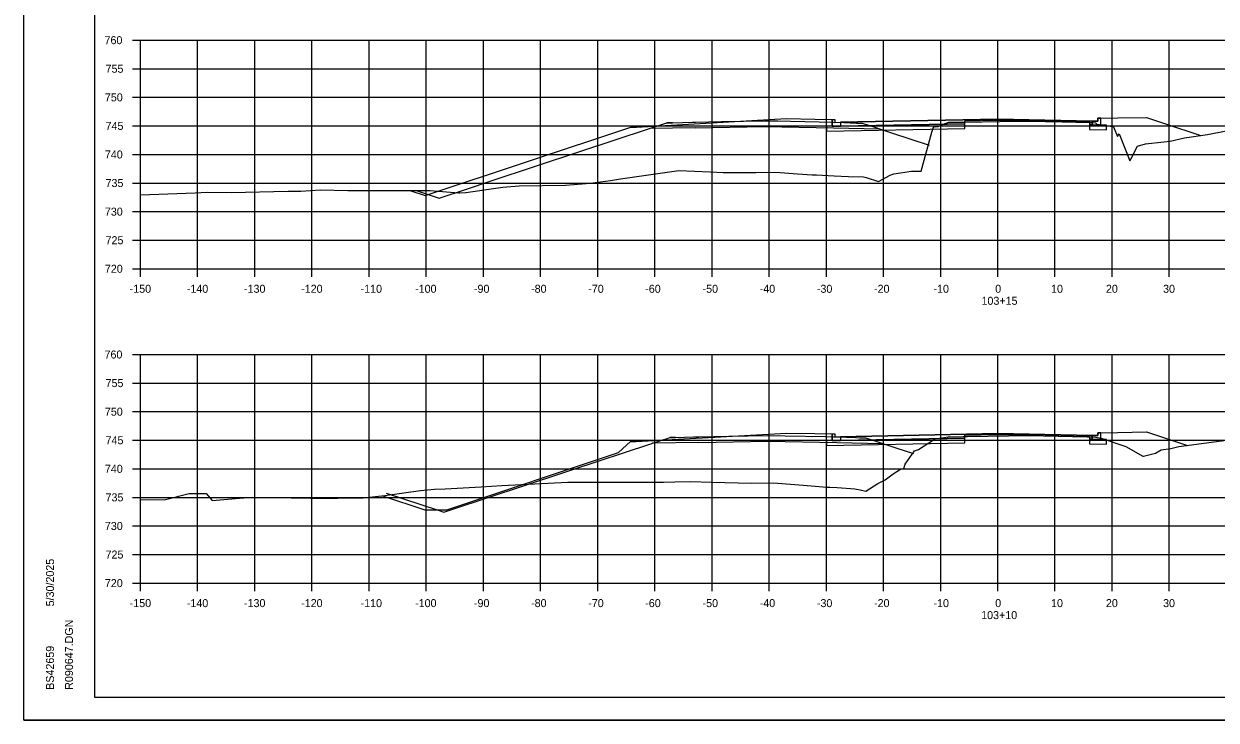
# Model space of a CAD drawing. Extents: x 1202951 to 1376887, y 378065 to 728038.
# Drawn here: x 1374114.6 to 1374323.2, y 378759.9 to 378881.8 of the extents above; entities that cross this region are included whole.
import ezdxf

# ---------------------------------------------------------------- set-up
doc = ezdxf.new("R2010")
doc.units = 0
for name, color, linetype in [('Default', 7, 'Continuous'), ('R_Alt Surface', 7, 'Continuous'), ('R_Axis', 7, 'Continuous'), ('R_Axis Annot', 7, 'Continuous'), ('R_Exist Surface', 7, 'Continuous'), ('R_Fin Surface', 7, 'Continuous'), ('R_Grid', 7, 'Continuous'), ('R_No Plot', 7, 'Continuous'), ('R_Proposed Road', 7, 'Continuous')]:
    doc.layers.add(name, color=color, linetype=linetype)

msp = doc.modelspace()

# ---------------------------------------------------------------- linework, layer by layer
at = {"layer": 'Default'}
for points in [[(1374255.98, 378865.03), (1374256.47, 378865.03), (1374256.48, 378864.53), (1374257.48, 378864.55), (1374257.48, 378863.88), (1374255.98, 378863.85)], [(1374302.98, 378865.25), (1374302.49, 378865.25), (1374302.48, 378864.75), (1374301.48, 378864.77), (1374301.48, 378864.1), (1374302.98, 378864.07)], [(1374302.98, 378810.24), (1374302.49, 378810.24), (1374302.48, 378809.74), (1374301.48, 378809.76), (1374301.48, 378809.1), (1374302.98, 378809.07)], [(1374255.98, 378810.02), (1374256.47, 378810.02), (1374256.48, 378809.52), (1374257.48, 378809.54), (1374257.48, 378808.88), (1374255.98, 378808.85)]]:
    msp.add_lwpolyline(points, close=True, dxfattribs=at)
at = {"layer": 'R_Alt Surface'}
for points in [[(1374255.98, 378865.03), (1374255.98, 378863.85), (1374257.48, 378863.88), (1374279.2, 378864.31), (1374279.2, 378864.81), (1374284.98, 378864.93), (1374301.02, 378864.61), (1374301.02, 378864.11), (1374301.48, 378864.1), (1374302.98, 378864.07), (1374302.98, 378865.25)], [(1374232.09, 378863.6), (1374224.05, 378863.45)], [(1374232.09, 378863.6), (1374244.15, 378863.83), (1374256.22, 378863.57)], [(1374256.22, 378863.57), (1374264.27, 378863.4)], [(1374255.98, 378810.02), (1374255.98, 378808.85), (1374257.48, 378808.88), (1374279.18, 378809.31), (1374279.18, 378809.81), (1374284.98, 378809.93), (1374301.01, 378809.6), (1374301.01, 378809.1), (1374301.48, 378809.1), (1374302.98, 378809.07), (1374302.98, 378810.24)], [(1374232.64, 378808.54), (1374224.58, 378808.39)], [(1374232.64, 378808.54), (1374244.72, 378808.77), (1374256.81, 378808.52)], [(1374256.81, 378808.52), (1374264.87, 378808.35)]]:
    msp.add_lwpolyline(points, dxfattribs=at)
for points in [[(1374257.48, 378864.55), (1374257.48, 378863.88), (1374279.2, 378864.31), (1374279.2, 378864.81), (1374284.98, 378864.93), (1374301.02, 378864.61), (1374301.02, 378864.11), (1374301.48, 378864.1), (1374301.48, 378864.77), (1374301.48, 378864.77), (1374284.98, 378865.1), (1374257.48, 378864.55)], [(1374257.48, 378863.88), (1374255.98, 378863.85), (1374254.98, 378863.83), (1374254.98, 378863), (1374279.2, 378863.48), (1374279.2, 378864.31)], [(1374303.98, 378864.05), (1374302.98, 378864.07), (1374301.48, 378864.1), (1374301.02, 378864.11), (1374301.02, 378863.28), (1374303.98, 378863.22)], [(1374257.48, 378808.88), (1374255.98, 378808.85), (1374254.98, 378808.83), (1374254.98, 378807.99), (1374279.18, 378808.48), (1374279.18, 378809.31)], [(1374257.48, 378809.54), (1374257.48, 378808.88), (1374279.18, 378809.31), (1374279.18, 378809.81), (1374284.98, 378809.93), (1374301.01, 378809.6), (1374301.01, 378809.1), (1374301.48, 378809.1), (1374301.48, 378809.76), (1374301.48, 378809.76), (1374284.98, 378810.09), (1374257.48, 378809.54)], [(1374303.98, 378809.05), (1374302.98, 378809.07), (1374301.48, 378809.1), (1374301.01, 378809.1), (1374301.01, 378808.27), (1374303.98, 378808.21)]]:
    msp.add_lwpolyline(points, close=True, dxfattribs=at)
at = {"layer": 'R_Axis'}
for p, q in [((1374133.58, 378878.92), (1374134.98, 378878.92)), ((1374134.98, 378838.92), (1374134.98, 378878.92)), ((1374133.58, 378873.92), (1374134.98, 378873.92)), ((1374133.58, 378868.92), (1374134.98, 378868.92)), ((1374133.58, 378863.92), (1374134.98, 378863.92)), ((1374133.58, 378858.92), (1374134.98, 378858.92)), ((1374133.58, 378853.92), (1374134.98, 378853.92)), ((1374133.58, 378848.92), (1374134.98, 378848.92)), ((1374133.58, 378843.92), (1374134.98, 378843.92)), ((1374133.58, 378838.92), (1374134.98, 378838.92)), ((1374134.98, 378838.92), (1374434.98, 378838.92)), ((1374134.98, 378837.52), (1374134.98, 378838.92)), ((1374144.98, 378837.52), (1374144.98, 378838.92)), ((1374154.98, 378837.52), (1374154.98, 378838.92)), ((1374164.98, 378837.52), (1374164.98, 378838.92)), ((1374174.98, 378837.52), (1374174.98, 378838.92)), ((1374184.98, 378837.52), (1374184.98, 378838.92)), ((1374194.98, 378837.52), (1374194.98, 378838.92)), ((1374204.98, 378837.52), (1374204.98, 378838.92)), ((1374214.98, 378837.52), (1374214.98, 378838.92)), ((1374224.98, 378837.52), (1374224.98, 378838.92)), ((1374234.98, 378837.52), (1374234.98, 378838.92)), ((1374244.98, 378837.52), (1374244.98, 378838.92)), ((1374254.98, 378837.52), (1374254.98, 378838.92)), ((1374264.98, 378837.52), (1374264.98, 378838.92)), ((1374274.98, 378837.52), (1374274.98, 378838.92)), ((1374284.98, 378837.52), (1374284.98, 378838.92)), ((1374294.98, 378837.52), (1374294.98, 378838.92)), ((1374304.98, 378837.52), (1374304.98, 378838.92)), ((1374314.98, 378837.52), (1374314.98, 378838.92)), ((1374133.58, 378823.92), (1374134.98, 378823.92)), ((1374134.98, 378783.92), (1374134.98, 378823.92)), ((1374133.58, 378818.92), (1374134.98, 378818.92)), ((1374133.58, 378813.92), (1374134.98, 378813.92)), ((1374133.58, 378808.92), (1374134.98, 378808.92)), ((1374133.58, 378803.92), (1374134.98, 378803.92)), ((1374133.58, 378798.92), (1374134.98, 378798.92)), ((1374133.58, 378793.92), (1374134.98, 378793.92)), ((1374133.58, 378788.92), (1374134.98, 378788.92)), ((1374133.58, 378783.92), (1374134.98, 378783.92)), ((1374134.98, 378783.92), (1374434.98, 378783.92)), ((1374134.98, 378782.52), (1374134.98, 378783.92)), ((1374144.98, 378782.52), (1374144.98, 378783.92)), ((1374154.98, 378782.52), (1374154.98, 378783.92)), ((1374164.98, 378782.52), (1374164.98, 378783.92)), ((1374174.98, 378782.52), (1374174.98, 378783.92)), ((1374184.98, 378782.52), (1374184.98, 378783.92)), ((1374194.98, 378782.52), (1374194.98, 378783.92)), ((1374204.98, 378782.52), (1374204.98, 378783.92)), ((1374214.98, 378782.52), (1374214.98, 378783.92)), ((1374224.98, 378782.52), (1374224.98, 378783.92)), ((1374234.98, 378782.52), (1374234.98, 378783.92)), ((1374244.98, 378782.52), (1374244.98, 378783.92)), ((1374254.98, 378782.52), (1374254.98, 378783.92)), ((1374264.98, 378782.52), (1374264.98, 378783.92)), ((1374274.98, 378782.52), (1374274.98, 378783.92)), ((1374284.98, 378782.52), (1374284.98, 378783.92)), ((1374294.98, 378782.52), (1374294.98, 378783.92)), ((1374304.98, 378782.52), (1374304.98, 378783.92)), ((1374314.98, 378782.52), (1374314.98, 378783.92))]:
    msp.add_line(p, q, dxfattribs=at)
at = {"layer": 'R_Exist Surface'}
for points in [[(1374134.98, 378851.87), (1374144.54, 378852.23), (1374146.65, 378852.35), (1374150.82, 378852.26), (1374160.8, 378852.51), (1374163.05, 378852.52), (1374166.43, 378852.72), (1374171.25, 378852.62), (1374178.04, 378852.6), (1374185.69, 378852.61), (1374190.65, 378852.22), (1374190.86, 378852.21), (1374191.89, 378852.29), (1374198.35, 378853.22), (1374201.26, 378853.44), (1374209.35, 378853.57), (1374213.73, 378853.9), (1374217.22, 378854.34), (1374218.96, 378854.66), (1374229.17, 378856.13), (1374229.18, 378856.13), (1374234.65, 378855.89), (1374236.9, 378855.76), (1374242.64, 378855.79), (1374246.12, 378855.83), (1374249.91, 378855.53), (1374252.5, 378855.38), (1374253.23, 378855.33), (1374256.33, 378855.18), (1374258.84, 378855.04), (1374261.45, 378854.99), (1374261.96, 378854.88), (1374264.08, 378854.21), (1374266.17, 378855.31), (1374266.79, 378855.56), (1374269.89, 378856), (1374271.57, 378855.97), (1374273.42, 378862.81), (1374273.73, 378863.68), (1374274.04, 378863.83), (1374274.16, 378863.76), (1374274.56, 378863.82), (1374275.02, 378864.04), (1374276.4, 378864.57), (1374276.45, 378864.58), (1374276.47, 378864.59), (1374276.51, 378864.59), (1374279.2, 378864.56), (1374285.34, 378864.68), (1374290.41, 378864.76), (1374296.26, 378864.63), (1374301.02, 378864.52), (1374301.58, 378864.5), (1374302.07, 378864.48), (1374302.31, 378864.25), (1374303.76, 378864.05), (1374305.22, 378863.76), (1374305.9, 378862.07), (1374306.18, 378862.52), (1374308.07, 378857.83), (1374308.32, 378858.21), (1374309.44, 378860.37), (1374310.84, 378860.81), (1374314.04, 378861.12), (1374315.15, 378861.27), (1374317.65, 378861.86), (1374321.66, 378862.39), (1374328.5, 378863.74)], [(1374134.98, 378798.52), (1374139.12, 378798.47), (1374143.5, 378799.61), (1374146.46, 378799.58), (1374147.51, 378798.35), (1374152.28, 378798.81), (1374154.62, 378798.98), (1374164.75, 378798.77), (1374165.11, 378798.74), (1374173.92, 378798.86), (1374177.75, 378799.25), (1374183.97, 378800.14), (1374186.44, 378800.34), (1374188.31, 378800.44), (1374194.57, 378800.74), (1374198.2, 378801.02), (1374209.74, 378801.57), (1374210.59, 378801.57), (1374210.9, 378801.57), (1374219.06, 378801.6), (1374226.46, 378801.59), (1374228.44, 378801.64), (1374231.15, 378801.69), (1374234.96, 378801.57), (1374241.84, 378801.39), (1374245.75, 378801.44), (1374250.9, 378801.05), (1374253.04, 378800.88), (1374255.08, 378800.73), (1374255.59, 378800.71), (1374256.85, 378800.64), (1374259.94, 378800.39), (1374260.88, 378800.23), (1374261.91, 378800.02), (1374264.01, 378801.34), (1374265.25, 378802.01), (1374266.65, 378803.05), (1374267.94, 378803.84), (1374268.52, 378803.95), (1374268.77, 378804.71), (1374270.41, 378807.04), (1374271.08, 378807.3), (1374273.87, 378809.12), (1374273.99, 378809.14), (1374276.3, 378809.49), (1374278.9, 378809.55), (1374279.18, 378809.57), (1374279.66, 378809.58), (1374290.38, 378809.76), (1374300.61, 378809.51), (1374301.01, 378809.51), (1374301.39, 378809.49), (1374302.1, 378809.47), (1374302.14, 378809.43), (1374303.04, 378809.3), (1374307.38, 378807.81), (1374310.37, 378806.13), (1374310.48, 378806.14), (1374312.55, 378806.64), (1374313.53, 378807.25), (1374315.24, 378807.47), (1374316.65, 378807.8), (1374327.62, 378809.26)]]:
    msp.add_lwpolyline(points, dxfattribs=at)
at = {"layer": 'R_Fin Surface'}
for points in [[(1374182.13, 378852.61), (1374184.78, 378851.72), (1374220.78, 378863.72), (1374221.78, 378863.72), (1374247.98, 378865.19), (1374252.98, 378865.09), (1374255.98, 378865.03), (1374256.47, 378865.03), (1374256.48, 378864.53), (1374257.48, 378864.55), (1374284.98, 378865.1), (1374301.48, 378864.77), (1374302.48, 378864.75), (1374302.49, 378865.25), (1374302.98, 378865.25), (1374305.98, 378865.31), (1374310.98, 378865.41), (1374312.56, 378864.88), (1374314.16, 378864.35), (1374320.48, 378862.24)], [(1374183.21, 378852.61), (1374184.43, 378852.2), (1374187.25, 378851.27), (1374191.99, 378852.85), (1374196.34, 378854.28), (1374211.87, 378859.42), (1374224.05, 378863.45), (1374226.22, 378864.17), (1374227.07, 378864.45), (1374227.83, 378864.45), (1374228.07, 378864.44), (1374231.53, 378864.58), (1374232.09, 378864.6), (1374236.61, 378864.68), (1374240.49, 378864.76), (1374244.15, 378864.83), (1374246.51, 378864.78), (1374248.73, 378864.73), (1374256.22, 378864.57), (1374258.04, 378864.5), (1374260.24, 378864.41), (1374260.67, 378864.4), (1374261.25, 378864.4), (1374263.43, 378863.68), (1374264.27, 378863.4), (1374266.36, 378862.71), (1374272.94, 378860.52)], [(1374177.3, 378799.2), (1374184.73, 378796.72), (1374188.55, 378796.72), (1374218.59, 378806.75), (1374220.73, 378808.72), (1374221.73, 378808.72), (1374247.98, 378810.18), (1374252.98, 378810.08), (1374255.98, 378810.02), (1374256.47, 378810.02), (1374256.48, 378809.52), (1374257.48, 378809.54), (1374284.98, 378810.09), (1374301.48, 378809.76), (1374302.48, 378809.74), (1374302.49, 378810.24), (1374302.98, 378810.24), (1374305.98, 378810.3), (1374310.98, 378810.4), (1374312.56, 378809.88), (1374318.17, 378808)], [(1374177.94, 378799.66), (1374187.06, 378796.66), (1374188.07, 378796.33), (1374197.38, 378799.41), (1374200.62, 378800.48), (1374210.62, 378803.78), (1374224.09, 378808.23), (1374224.34, 378808.31), (1374224.58, 378808.39), (1374227.32, 378809.29), (1374227.6, 378809.39), (1374227.71, 378809.39), (1374228.61, 378809.39), (1374231.72, 378809.51), (1374232.64, 378809.54), (1374237.89, 378809.64), (1374244.72, 378809.77), (1374247.79, 378809.71), (1374254.82, 378809.56), (1374256.22, 378809.53), (1374256.81, 378809.52), (1374260.08, 378809.38), (1374260.84, 378809.35), (1374261.07, 378809.35), (1374261.85, 378809.35), (1374262.74, 378809.05), (1374264.87, 378808.35), (1374267.15, 378807.59), (1374270.23, 378806.57)]]:
    msp.add_lwpolyline(points, dxfattribs=at)
at = {"layer": 'R_Grid'}
for p, q in [((1374134.98, 378878.92), (1374434.98, 378878.92)), ((1374134.98, 378838.92), (1374134.98, 378878.92)), ((1374144.98, 378838.92), (1374144.98, 378878.92)), ((1374154.98, 378838.92), (1374154.98, 378878.92)), ((1374164.98, 378838.92), (1374164.98, 378878.92)), ((1374174.98, 378838.92), (1374174.98, 378878.92)), ((1374184.98, 378838.92), (1374184.98, 378878.92)), ((1374194.98, 378838.92), (1374194.98, 378878.92)), ((1374204.98, 378838.92), (1374204.98, 378878.92)), ((1374214.98, 378838.92), (1374214.98, 378878.92)), ((1374224.98, 378838.92), (1374224.98, 378878.92)), ((1374234.98, 378838.92), (1374234.98, 378878.92)), ((1374244.98, 378838.92), (1374244.98, 378878.92)), ((1374254.98, 378838.92), (1374254.98, 378878.92)), ((1374264.98, 378838.92), (1374264.98, 378878.92)), ((1374274.98, 378838.92), (1374274.98, 378878.92)), ((1374284.98, 378838.92), (1374284.98, 378878.92)), ((1374294.98, 378838.92), (1374294.98, 378878.92)), ((1374304.98, 378838.92), (1374304.98, 378878.92)), ((1374314.98, 378838.92), (1374314.98, 378878.92)), ((1374134.98, 378873.92), (1374434.98, 378873.92)), ((1374134.98, 378868.92), (1374434.98, 378868.92)), ((1374134.98, 378863.92), (1374434.98, 378863.92)), ((1374134.98, 378858.92), (1374434.98, 378858.92)), ((1374134.98, 378853.92), (1374434.98, 378853.92)), ((1374134.98, 378848.92), (1374434.98, 378848.92)), ((1374134.98, 378843.92), (1374434.98, 378843.92)), ((1374134.98, 378838.92), (1374434.98, 378838.92)), ((1374134.98, 378823.92), (1374434.98, 378823.92)), ((1374134.98, 378783.92), (1374134.98, 378823.92)), ((1374144.98, 378783.92), (1374144.98, 378823.92)), ((1374154.98, 378783.92), (1374154.98, 378823.92)), ((1374164.98, 378783.92), (1374164.98, 378823.92)), ((1374174.98, 378783.92), (1374174.98, 378823.92)), ((1374184.98, 378783.92), (1374184.98, 378823.92)), ((1374194.98, 378783.92), (1374194.98, 378823.92)), ((1374204.98, 378783.92), (1374204.98, 378823.92)), ((1374214.98, 378783.92), (1374214.98, 378823.92)), ((1374224.98, 378783.92), (1374224.98, 378823.92)), ((1374234.98, 378783.92), (1374234.98, 378823.92)), ((1374244.98, 378783.92), (1374244.98, 378823.92)), ((1374254.98, 378783.92), (1374254.98, 378823.92)), ((1374264.98, 378783.92), (1374264.98, 378823.92)), ((1374274.98, 378783.92), (1374274.98, 378823.92)), ((1374284.98, 378783.92), (1374284.98, 378823.92)), ((1374294.98, 378783.92), (1374294.98, 378823.92)), ((1374304.98, 378783.92), (1374304.98, 378823.92)), ((1374314.98, 378783.92), (1374314.98, 378823.92)), ((1374134.98, 378818.92), (1374434.98, 378818.92)), ((1374134.98, 378813.92), (1374434.98, 378813.92)), ((1374134.98, 378808.92), (1374434.98, 378808.92)), ((1374134.98, 378803.92), (1374434.98, 378803.92)), ((1374134.98, 378798.92), (1374434.98, 378798.92)), ((1374134.98, 378793.92), (1374434.98, 378793.92)), ((1374134.98, 378788.92), (1374434.98, 378788.92)), ((1374134.98, 378783.92), (1374434.98, 378783.92))]:
    msp.add_line(p, q, dxfattribs=at)
at = {"layer": 'R_No Plot'}
for p, q in [((1374126.98, 378763.92), (1374126.98, 378969.38)), ((1374126.98, 378763.92), (1374126.98, 378763.92)), ((1374443.16, 378763.92), (1374126.98, 378763.92)), ((1374114.58, 378759.94), (1374447.91, 378759.94))]:
    msp.add_line(p, q, dxfattribs=at)
for points in [[(1374114.57, 378973.28), (1374447.91, 378973.28), (1374447.91, 378759.94), (1374114.57, 378759.94)], [(1374360.9, 378969.38), (1374380.52, 378969.38), (1374380.52, 378959.5), (1374396.63, 378959.5), (1374419.83, 378959.5), (1374419.83, 378935.17), (1374443.16, 378935.17), (1374443.16, 378763.92), (1374126.98, 378763.92), (1374126.98, 378969.38)]]:
    msp.add_lwpolyline(points, close=True, dxfattribs=at)
at = {"layer": 'R_Proposed Road'}
for points in [[(1374228.07, 378864.44), (1374227.07, 378864.45)], [(1374260.24, 378864.41), (1374261.25, 378864.4)], [(1374228.61, 378809.39), (1374227.6, 378809.39)], [(1374260.84, 378809.35), (1374261.85, 378809.35)]]:
    msp.add_lwpolyline(points, dxfattribs=at)

# ---------------------------------------------------------------- texts
at = {"layer": 'R_Axis Annot'}
for s, p in [('760', (1374128.69, 378878.22)), ('755', (1374128.87, 378873.22)), ('750', (1374128.75, 378868.22)), ('745', (1374128.87, 378863.22)), ('740', (1374128.75, 378858.22)), ('735', (1374128.87, 378853.22)), ('730', (1374128.75, 378848.22)), ('725', (1374128.87, 378843.22)), ('720', (1374128.75, 378838.22)), ('-150', (1374133.09, 378834.72)), ('-140', (1374143.09, 378834.72)), ('-130', (1374153.09, 378834.72)), ('-120', (1374163.09, 378834.72)), ('-110', (1374173.49, 378834.72)), ('-100', (1374183.03, 378834.72)), ('-90', (1374193.32, 378834.72)), ('-80', (1374203.32, 378834.72)), ('-70', (1374213.32, 378834.72)), ('-60', (1374223.29, 378834.72)), ('-50', (1374233.32, 378834.72)), ('-40', (1374243.32, 378834.72)), ('-30', (1374253.32, 378834.72)), ('-20', (1374263.32, 378834.72)), ('-10', (1374273.72, 378834.72)), ('0', (1374284.52, 378834.72)), ('10', (1374294.29, 378834.72)), ('20', (1374303.89, 378834.72)), ('30', (1374313.89, 378834.72)), ('103+15', (1374282.12, 378832.62)), ('760', (1374128.69, 378823.22)), ('755', (1374128.87, 378818.22)), ('750', (1374128.75, 378813.22)), ('745', (1374128.87, 378808.22)), ('740', (1374128.75, 378803.22)), ('735', (1374128.87, 378798.22)), ('730', (1374128.75, 378793.22)), ('725', (1374128.87, 378788.22)), ('720', (1374128.75, 378783.22)), ('-150', (1374133.09, 378779.72)), ('-140', (1374143.09, 378779.72)), ('-130', (1374153.09, 378779.72)), ('-120', (1374163.09, 378779.72)), ('-110', (1374173.49, 378779.72)), ('-100', (1374183.03, 378779.72)), ('-90', (1374193.32, 378779.72)), ('-80', (1374203.32, 378779.72)), ('-70', (1374213.32, 378779.72)), ('-60', (1374223.29, 378779.72)), ('-50', (1374233.32, 378779.72)), ('-40', (1374243.32, 378779.72)), ('-30', (1374253.32, 378779.72)), ('-20', (1374263.32, 378779.72)), ('-10', (1374273.72, 378779.72)), ('0', (1374284.52, 378779.72)), ('10', (1374294.29, 378779.72)), ('20', (1374303.89, 378779.72)), ('30', (1374313.89, 378779.72)), ('103+10', (1374282.06, 378777.62))]:
    msp.add_text(s, height=1.4, dxfattribs=at).set_placement(p)
at = {"layer": 'R_No Plot'}
for s, p in [('5/30/2025', (1374119.85, 378779.85)), ('R090647.DGN', (1374123.17, 378765.25)), ('BS42659', (1374119.85, 378765.25))]:
    msp.add_text(s, height=1.4, rotation=90, dxfattribs=at).set_placement(p)

doc.saveas('drawing.dxf')
